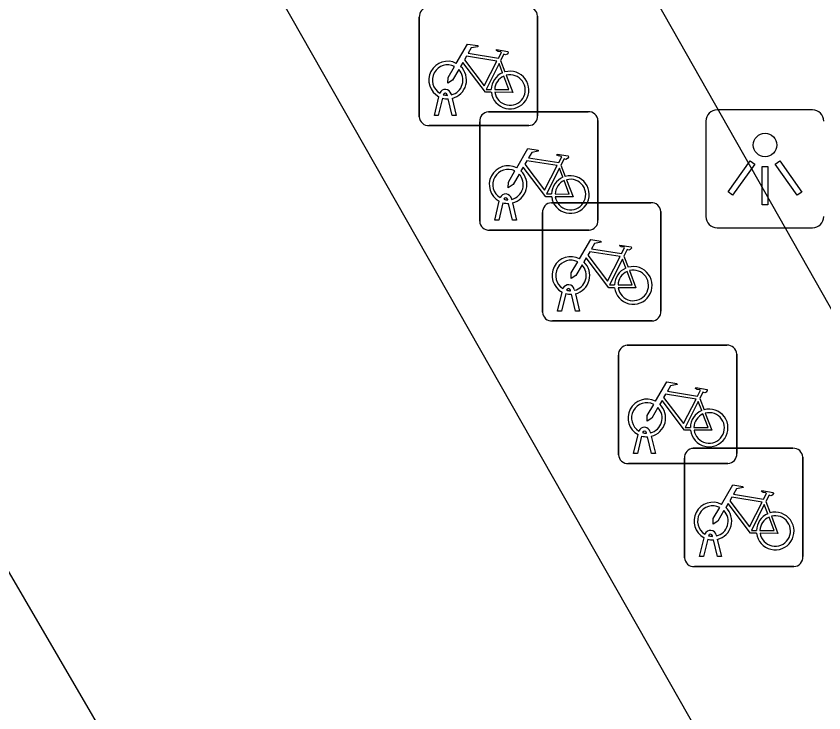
# Model space of a CAD drawing. Extents: x 161087 to 161922, y 382574 to 383873.
# Drawn here: x 161545.68 to 161552.5, y 383327.3 to 383333.19 of the extents above; entities that cross this region are included whole.
import ezdxf

# ---------------------------------------------------------------- set-up
doc = ezdxf.new("R2010")
doc.units = 0
for name, color, linetype in [('IMGEO_Fietsenrek', 7, 'Continuous'), ('IMGEO_Fietspad_gesloten', 7, 'Continuous'), ('IMGEO_Lichtpunt', 7, 'Continuous'), ('IMGEO_OVBaan_gesloten', 7, 'Continuous')]:
    doc.layers.add(name, color=color, linetype=linetype)

msp = doc.modelspace()

# ---------------------------------------------------------------- linework, layer by layer
at = {"layer": 'IMGEO_Fietsenrek'}
for p, q in [((161549.0815, 383332.3369), (161549.0815, 383333.1778)), ((161549.0815, 383333.1778), (161549.0815, 383332.3369)), ((161550.0805, 383333.1871), (161550.0805, 383332.3462)), ((161550.0805, 383332.3462), (161550.0805, 383333.1871)), ((161549.7682, 383332.8112), (161549.8045, 383332.716)), ((161549.2085, 383332.3463), (161549.2468, 383332.5063)), ((161549.3189, 383332.5179), (161549.3179, 383332.5222)), ((161549.3496, 383332.5294), (161549.3514, 383332.5215)), ((161549.2772, 383332.4941), (161549.2419, 383332.3463)), ((161549.36, 383332.3463), (161549.3261, 383332.488)), ((161549.3584, 383332.4923), (161549.3934, 383332.3463)), ((161549.6659, 383332.3785), (161550.5068, 383332.3785)), ((161550.5068, 383332.3785), (161549.6659, 383332.3785)), ((161549.2419, 383332.3463), (161549.2085, 383332.3463)), ((161549.3934, 383332.3463), (161549.36, 383332.3463)), ((161550.5905, 383332.3041), (161550.5905, 383331.4632)), ((161550.5905, 383331.4632), (161550.5905, 383332.3041)), ((161550.0061, 383332.2625), (161549.1652, 383332.2625)), ((161549.1652, 383332.2625), (161550.0061, 383332.2625)), ((161549.5915, 383331.4539), (161549.5915, 383332.2948)), ((161549.5915, 383332.2948), (161549.5915, 383331.4539)), ((161550.2782, 383331.9282), (161550.3145, 383331.833)), ((161549.7185, 383331.4633), (161549.7568, 383331.6233)), ((161549.8289, 383331.6349), (161549.8279, 383331.6392)), ((161549.8596, 383331.6464), (161549.8614, 383331.6385)), ((161549.7872, 383331.6111), (161549.7519, 383331.4633)), ((161549.87, 383331.4633), (161549.8361, 383331.605)), ((161549.8684, 383331.6093), (161549.9034, 383331.4633)), ((161550.1969, 383331.6105), (161551.0378, 383331.6105)), ((161551.0378, 383331.6105), (161550.1969, 383331.6105)), ((161550.1225, 383330.6859), (161550.1225, 383331.5268)), ((161550.1225, 383331.5268), (161550.1225, 383330.6859)), ((161551.1215, 383331.5361), (161551.1215, 383330.6952)), ((161551.1215, 383330.6952), (161551.1215, 383331.5361)), ((161549.7519, 383331.4633), (161549.7185, 383331.4633)), ((161549.9034, 383331.4633), (161549.87, 383331.4633)), ((161550.5161, 383331.3795), (161549.6752, 383331.3795)), ((161549.6752, 383331.3795), (161550.5161, 383331.3795)), ((161550.8092, 383331.1602), (161550.8455, 383331.065)), ((161550.3599, 383330.8669), (161550.3589, 383330.8712)), ((161550.3906, 383330.8784), (161550.3924, 383330.8705)), ((161550.2495, 383330.6953), (161550.2878, 383330.8553)), ((161550.3182, 383330.8431), (161550.2829, 383330.6953)), ((161550.401, 383330.6953), (161550.3671, 383330.837)), ((161550.3994, 383330.8413), (161550.4344, 383330.6953)), ((161550.2829, 383330.6953), (161550.2495, 383330.6953)), ((161550.4344, 383330.6953), (161550.401, 383330.6953)), ((161551.0471, 383330.6115), (161550.2062, 383330.6115)), ((161550.2062, 383330.6115), (161551.0471, 383330.6115)), ((161550.8379, 383330.4065), (161551.6788, 383330.4065)), ((161551.6788, 383330.4065), (161550.8379, 383330.4065)), ((161551.7625, 383330.3321), (161551.7625, 383329.4912)), ((161551.7625, 383329.4912), (161551.7625, 383330.3321)), ((161550.7635, 383329.4819), (161550.7635, 383330.3228)), ((161550.7635, 383330.3228), (161550.7635, 383329.4819)), ((161551.4502, 383329.9562), (161551.4865, 383329.861)), ((161550.8905, 383329.4913), (161550.9288, 383329.6513)), ((161551.0009, 383329.6629), (161550.9999, 383329.6672)), ((161551.0316, 383329.6744), (161551.0334, 383329.6665)), ((161550.9592, 383329.6391), (161550.9239, 383329.4913)), ((161551.042, 383329.4913), (161551.0081, 383329.633)), ((161551.0404, 383329.6373), (161551.0754, 383329.4913)), ((161551.3959, 383329.5355), (161552.2368, 383329.5355)), ((161552.2368, 383329.5355), (161551.3959, 383329.5355)), ((161550.9239, 383329.4913), (161550.8905, 383329.4913)), ((161551.0754, 383329.4913), (161551.042, 383329.4913)), ((161551.3215, 383328.6109), (161551.3215, 383329.4518)), ((161551.3215, 383329.4518), (161551.3215, 383328.6109)), ((161552.3205, 383329.4611), (161552.3205, 383328.6202)), ((161552.3205, 383328.6202), (161552.3205, 383329.4611)), ((161551.6881, 383329.4075), (161550.8472, 383329.4075)), ((161550.8472, 383329.4075), (161551.6881, 383329.4075)), ((161552.0082, 383329.0852), (161552.0445, 383328.99)), ((161551.4485, 383328.6203), (161551.4868, 383328.7803)), ((161551.5172, 383328.7681), (161551.4819, 383328.6203)), ((161551.5589, 383328.7919), (161551.5579, 383328.7962)), ((161551.6, 383328.6203), (161551.5661, 383328.762)), ((161551.5896, 383328.8034), (161551.5914, 383328.7955)), ((161551.5984, 383328.7663), (161551.6334, 383328.6203)), ((161551.4819, 383328.6203), (161551.4485, 383328.6203)), ((161551.6334, 383328.6203), (161551.6, 383328.6203)), ((161552.2461, 383328.5365), (161551.4052, 383328.5365)), ((161551.4052, 383328.5365), (161552.2461, 383328.5365))]:
    msp.add_line(p, q, dxfattribs=at)
for points in [[(161549.3941, 383332.7882), (161549.4888, 383332.9517), (161549.575, 383332.9379), (161549.5767, 383332.9292), (161549.5206, 383332.9183), (161549.4944, 383332.873), (161549.7496, 383332.8322)], [(161549.7367, 383332.807), (161549.4799, 383332.848), (161549.4632, 383332.8192), (161549.6302, 383332.5989), (161549.7367, 383332.807)], [(161549.7496, 383332.8322), (161549.7746, 383332.881), (161549.7695, 383332.885), (161549.7463, 383332.8887), (161549.7336, 383332.8962), (161549.7326, 383332.8993), (161549.7348, 383332.9039), (161549.8296, 383332.8888), (161549.8319, 383332.8785), (161549.8225, 383332.8661), (161549.8101, 383332.8597), (161549.7956, 383332.8659), (161549.7682, 383332.8112)], [(161549.6898, 383332.5435), (161549.6401, 383332.5436), (161549.4494, 383332.7953), (161549.4304, 383332.7625)], [(161549.7847, 383332.709), (161549.7554, 383332.7858), (161549.646, 383332.5677), (161549.6887, 383332.5676)], [(161549.4148, 383332.7357), (161549.3632, 383332.6465), (161549.3233, 383332.6205), (161549.3245, 383332.668), (161549.379, 383332.7622)], [(161549.7187, 383332.5675), (161549.8386, 383332.5673), (161549.7954, 383332.6809)], [(161549.8152, 383332.6878), (161549.8702, 383332.5432), (161549.7201, 383332.5435)], [(161549.9041, 383331.9052), (161549.9988, 383332.0687), (161550.085, 383332.0549), (161550.0867, 383332.0462), (161550.0306, 383332.0353), (161550.0044, 383331.99), (161550.2596, 383331.9492)], [(161550.2467, 383331.924), (161549.9899, 383331.965), (161549.9732, 383331.9362), (161550.1402, 383331.7159), (161550.2467, 383331.924)], [(161550.2596, 383331.9492), (161550.2846, 383331.998), (161550.2795, 383332.002), (161550.2563, 383332.0057), (161550.2436, 383332.0132), (161550.2426, 383332.0163), (161550.2448, 383332.0209), (161550.3396, 383332.0058), (161550.3419, 383331.9955), (161550.3325, 383331.9831), (161550.3201, 383331.9767), (161550.3056, 383331.9829), (161550.2782, 383331.9282)], [(161550.1998, 383331.6605), (161550.1501, 383331.6606), (161549.9594, 383331.9123), (161549.9404, 383331.8795)], [(161550.2947, 383331.826), (161550.2654, 383331.9028), (161550.156, 383331.6847), (161550.1987, 383331.6846)], [(161549.9248, 383331.8527), (161549.8732, 383331.7635), (161549.8333, 383331.7375), (161549.8345, 383331.785), (161549.889, 383331.8792)], [(161550.2287, 383331.6845), (161550.3486, 383331.6843), (161550.3054, 383331.7979)], [(161550.3252, 383331.8048), (161550.3802, 383331.6602), (161550.2301, 383331.6605)], [(161550.4351, 383331.1372), (161550.5298, 383331.3007), (161550.616, 383331.2869), (161550.6177, 383331.2782), (161550.5616, 383331.2673), (161550.5354, 383331.222), (161550.7906, 383331.1812)], [(161550.7906, 383331.1812), (161550.8156, 383331.23), (161550.8105, 383331.234), (161550.7873, 383331.2377), (161550.7746, 383331.2452), (161550.7736, 383331.2483), (161550.7758, 383331.2529), (161550.8706, 383331.2378), (161550.8729, 383331.2275), (161550.8635, 383331.2151), (161550.8511, 383331.2087), (161550.8366, 383331.2149), (161550.8092, 383331.1602)], [(161550.7308, 383330.8925), (161550.6811, 383330.8926), (161550.4904, 383331.1443), (161550.4714, 383331.1115)], [(161550.7777, 383331.156), (161550.5209, 383331.197), (161550.5042, 383331.1682), (161550.6712, 383330.9479), (161550.7777, 383331.156)], [(161550.4558, 383331.0847), (161550.4042, 383330.9955), (161550.3643, 383330.9695), (161550.3655, 383331.017), (161550.42, 383331.1112)], [(161550.8257, 383331.058), (161550.7964, 383331.1348), (161550.687, 383330.9167), (161550.7297, 383330.9166)], [(161550.7597, 383330.9165), (161550.8796, 383330.9163), (161550.8364, 383331.0299)], [(161550.8562, 383331.0368), (161550.9112, 383330.8922), (161550.7611, 383330.8925)], [(161551.0761, 383329.9332), (161551.1708, 383330.0967), (161551.257, 383330.0829), (161551.2587, 383330.0742), (161551.2026, 383330.0633), (161551.1764, 383330.018), (161551.4316, 383329.9772)], [(161551.4187, 383329.952), (161551.1619, 383329.993), (161551.1452, 383329.9642), (161551.3122, 383329.7439), (161551.4187, 383329.952)], [(161551.4316, 383329.9772), (161551.4566, 383330.026), (161551.4515, 383330.03), (161551.4283, 383330.0337), (161551.4156, 383330.0412), (161551.4146, 383330.0443), (161551.4168, 383330.0489), (161551.5116, 383330.0338), (161551.5139, 383330.0235), (161551.5045, 383330.0111), (161551.4921, 383330.0047), (161551.4776, 383330.0109), (161551.4502, 383329.9562)], [(161551.3718, 383329.6885), (161551.3221, 383329.6886), (161551.1314, 383329.9403), (161551.1124, 383329.9075)], [(161551.4667, 383329.854), (161551.4374, 383329.9308), (161551.328, 383329.7127), (161551.3707, 383329.7126)], [(161551.0968, 383329.8807), (161551.0452, 383329.7915), (161551.0053, 383329.7655), (161551.0065, 383329.813), (161551.061, 383329.9072)], [(161551.4007, 383329.7125), (161551.5206, 383329.7123), (161551.4774, 383329.8259)], [(161551.4972, 383329.8328), (161551.5522, 383329.6882), (161551.4021, 383329.6885)], [(161551.6341, 383329.0622), (161551.7288, 383329.2257), (161551.815, 383329.2119), (161551.8167, 383329.2032), (161551.7606, 383329.1923), (161551.7344, 383329.147), (161551.9896, 383329.1062)], [(161551.9896, 383329.1062), (161552.0146, 383329.155), (161552.0095, 383329.159), (161551.9863, 383329.1627), (161551.9736, 383329.1702), (161551.9726, 383329.1733), (161551.9748, 383329.1779), (161552.0696, 383329.1628), (161552.0719, 383329.1525), (161552.0625, 383329.1401), (161552.0501, 383329.1337), (161552.0356, 383329.1399), (161552.0082, 383329.0852)], [(161551.9767, 383329.081), (161551.7199, 383329.122), (161551.7032, 383329.0932), (161551.8702, 383328.8729), (161551.9767, 383329.081)], [(161551.6548, 383329.0097), (161551.6032, 383328.9205), (161551.5633, 383328.8945), (161551.5645, 383328.942), (161551.619, 383329.0362)], [(161551.9298, 383328.8175), (161551.8801, 383328.8176), (161551.6894, 383329.0693), (161551.6704, 383329.0365)], [(161552.0247, 383328.983), (161551.9954, 383329.0598), (161551.886, 383328.8417), (161551.9287, 383328.8416)], [(161552.0552, 383328.9618), (161552.1102, 383328.8172), (161551.9601, 383328.8175)], [(161551.9587, 383328.8415), (161552.0786, 383328.8413), (161552.0354, 383328.9549)]]:
    msp.add_lwpolyline(points, dxfattribs=at)
for centre, radius, start, end in [((161549.1592, 383333.1836), 0.0779, 92.4484, 184.28452), ((161549.1592, 383333.1836), 0.0779, 92.4484, 184.28452), ((161550.0026, 383333.1838), 0.0779, 2.4484, 94.28452), ((161550.0026, 383333.1838), 0.0779, 2.4484, 94.28452), ((161549.3211, 383332.6469), 0.159, 62.67661, 242.13685), ((161549.3211, 383332.6469), 0.129, 63.31916, 238.90302), ((161549.3211, 383332.6469), 0.129, 283.60429, 43.43025), ((161549.3211, 383332.6469), 0.159, 283.5766, 46.60424), ((161549.8477, 383332.5629), 0.159, 187.0065, 105.77075), ((161549.8477, 383332.5629), 0.159, 113.3408, 178.32165), ((161549.8477, 383332.5629), 0.129, 113.92302, 177.95563), ((161549.8477, 383332.5629), 0.129, 188.67146, 104.58832), ((161549.3009, 383332.5183), 0.0499, 12.8025, 158.69338), ((161549.3009, 383332.5183), 0.0174, 12.8025, 163.45023), ((161549.3211, 383332.6469), 0.129, 253.41502, 269.02044), ((161549.3211, 383332.6469), 0.159, 253.99666, 271.78671), ((161549.6692, 383332.3006), 0.0779, 92.4484, 184.28452), ((161549.6692, 383332.3006), 0.0779, 92.4484, 184.28452), ((161550.5126, 383332.3008), 0.0779, 2.4484, 94.28452), ((161550.5126, 383332.3008), 0.0779, 2.4484, 94.28452), ((161549.1594, 383332.3402), 0.0779, 182.4484, 274.28452), ((161549.1594, 383332.3402), 0.0779, 182.4484, 274.28452), ((161550.0028, 383332.3404), 0.0779, 272.4484, 4.28452), ((161550.0028, 383332.3404), 0.0779, 272.4484, 4.28452), ((161549.8311, 383331.7639), 0.159, 62.67661, 242.13685), ((161549.8311, 383331.7639), 0.129, 63.31916, 238.90302), ((161549.8311, 383331.7639), 0.129, 283.60429, 43.43025), ((161549.8311, 383331.7639), 0.159, 283.5766, 46.60424), ((161550.3577, 383331.6799), 0.159, 113.3408, 178.32165), ((161550.3577, 383331.6799), 0.159, 187.0065, 105.77075), ((161550.3577, 383331.6799), 0.129, 113.92302, 177.95563), ((161550.3577, 383331.6799), 0.129, 188.67146, 104.58832), ((161549.8109, 383331.6353), 0.0499, 12.8025, 158.69338), ((161549.8109, 383331.6353), 0.0174, 12.8025, 163.45023), ((161549.8311, 383331.7639), 0.129, 253.41502, 269.02044), ((161549.8311, 383331.7639), 0.159, 253.99666, 271.78671), ((161550.2002, 383331.5326), 0.0779, 92.4484, 184.28452), ((161550.2002, 383331.5326), 0.0779, 92.4484, 184.28452), ((161551.0436, 383331.5328), 0.0779, 2.4484, 94.28452), ((161551.0436, 383331.5328), 0.0779, 2.4484, 94.28452), ((161549.6694, 383331.4572), 0.0779, 182.4484, 274.28452), ((161549.6694, 383331.4572), 0.0779, 182.4484, 274.28452), ((161550.5128, 383331.4574), 0.0779, 272.4484, 4.28452), ((161550.5128, 383331.4574), 0.0779, 272.4484, 4.28452), ((161550.3621, 383330.9959), 0.159, 62.67661, 242.13685), ((161550.3621, 383330.9959), 0.129, 63.31916, 238.90302), ((161550.3621, 383330.9959), 0.129, 283.60429, 43.43025), ((161550.3621, 383330.9959), 0.159, 283.5766, 46.60424), ((161550.8887, 383330.9119), 0.159, 113.3408, 178.32165), ((161550.8887, 383330.9119), 0.159, 187.0065, 105.77075), ((161550.8887, 383330.9119), 0.129, 113.92302, 177.95563), ((161550.8887, 383330.9119), 0.129, 188.67146, 104.58832), ((161550.3419, 383330.8673), 0.0499, 12.8025, 158.69338), ((161550.3419, 383330.8673), 0.0174, 12.8025, 163.45023), ((161550.3621, 383330.9959), 0.129, 253.41502, 269.02044), ((161550.3621, 383330.9959), 0.159, 253.99666, 271.78671), ((161550.2004, 383330.6892), 0.0779, 182.4484, 274.28452), ((161550.2004, 383330.6892), 0.0779, 182.4484, 274.28452), ((161551.0438, 383330.6894), 0.0779, 272.4484, 4.28452), ((161551.0438, 383330.6894), 0.0779, 272.4484, 4.28452), ((161550.8412, 383330.3286), 0.0779, 92.4484, 184.28452), ((161550.8412, 383330.3286), 0.0779, 92.4484, 184.28452), ((161551.6846, 383330.3288), 0.0779, 2.4484, 94.28452), ((161551.6846, 383330.3288), 0.0779, 2.4484, 94.28452), ((161551.0031, 383329.7919), 0.159, 62.67661, 242.13685), ((161551.0031, 383329.7919), 0.129, 63.31916, 238.90302), ((161551.0031, 383329.7919), 0.129, 283.60429, 43.43025), ((161551.0031, 383329.7919), 0.159, 283.5766, 46.60424), ((161551.5297, 383329.7079), 0.159, 113.3408, 178.32165), ((161551.5297, 383329.7079), 0.159, 187.0065, 105.77075), ((161551.5297, 383329.7079), 0.129, 113.92302, 177.95563), ((161551.5297, 383329.7079), 0.129, 188.67146, 104.58832), ((161550.9829, 383329.6633), 0.0499, 12.8025, 158.69338), ((161550.9829, 383329.6633), 0.0174, 12.8025, 163.45023), ((161551.0031, 383329.7919), 0.129, 253.41502, 269.02044), ((161551.0031, 383329.7919), 0.159, 253.99666, 271.78671), ((161551.3992, 383329.4576), 0.0779, 92.4484, 184.28452), ((161551.3992, 383329.4576), 0.0779, 92.4484, 184.28452), ((161552.2426, 383329.4578), 0.0779, 2.4484, 94.28452), ((161552.2426, 383329.4578), 0.0779, 2.4484, 94.28452), ((161550.8414, 383329.4852), 0.0779, 182.4484, 274.28452), ((161550.8414, 383329.4852), 0.0779, 182.4484, 274.28452), ((161551.6848, 383329.4854), 0.0779, 272.4484, 4.28452), ((161551.6848, 383329.4854), 0.0779, 272.4484, 4.28452), ((161551.5611, 383328.9209), 0.159, 62.67661, 242.13685), ((161551.5611, 383328.9209), 0.129, 63.31916, 238.90302), ((161551.5611, 383328.9209), 0.159, 283.5766, 46.60424), ((161551.5611, 383328.9209), 0.129, 283.60429, 43.43025), ((161552.0877, 383328.8369), 0.159, 113.3408, 178.32165), ((161552.0877, 383328.8369), 0.159, 187.0065, 105.77075), ((161552.0877, 383328.8369), 0.129, 188.67146, 104.58832), ((161552.0877, 383328.8369), 0.129, 113.92302, 177.95563), ((161551.5409, 383328.7923), 0.0499, 12.8025, 158.69338), ((161551.5611, 383328.9209), 0.159, 253.99666, 271.78671), ((161551.5409, 383328.7923), 0.0174, 12.8025, 163.45023), ((161551.5611, 383328.9209), 0.129, 253.41502, 269.02044), ((161552.2428, 383328.6144), 0.0779, 272.4484, 4.28452), ((161552.2428, 383328.6144), 0.0779, 272.4484, 4.28452), ((161551.3994, 383328.6142), 0.0779, 182.4484, 274.28452), ((161551.3994, 383328.6142), 0.0779, 182.4484, 274.28452)]:
    msp.add_arc(centre, radius, start, end, dxfattribs=at)
at = {"layer": 'IMGEO_Fietspad_gesloten'}
for points in [[(161540.407, 383337.426), (161546.877, 383326.324)], [(161545.784, 383337.077), (161555.169, 383320.567)]]:
    msp.add_lwpolyline(points, dxfattribs=at)
at = {"layer": 'IMGEO_Lichtpunt'}
for p, q in [((161552.4036, 383332.3951), (161551.5965, 383332.3951)), ((161552.4036, 383332.3951), (161551.5965, 383332.3951)), ((161551.5018, 383332.3005), (161551.5018, 383331.4933)), ((161551.5018, 383332.3005), (161551.5018, 383331.4933)), ((161551.5965, 383331.3987), (161552.4036, 383331.3987)), ((161551.5965, 383331.3987), (161552.4036, 383331.3987))]:
    msp.add_line(p, q, dxfattribs=at)
for points in [[(161551.8762, 383331.9638), (161551.9147, 383331.9363), (161551.7274, 383331.6739), (161551.6889, 383331.7014), (161551.8762, 383331.9638)], [(161552.0876, 383331.9361), (161552.1262, 383331.9635), (161552.3129, 383331.7006), (161552.2743, 383331.6732), (161552.0876, 383331.9361)], [(161551.9777, 383331.9161), (161552.025, 383331.9161), (161552.025, 383331.5937), (161551.9777, 383331.5937), (161551.9777, 383331.9161)]]:
    msp.add_lwpolyline(points, dxfattribs=at)
msp.add_circle((161552.0014, 383332.0984), 0.0994, dxfattribs=at)
for centre, start, end in [((161551.5965, 383332.3005), 90, 180), ((161551.5965, 383332.3005), 90, 180), ((161552.4036, 383332.3005), 0, 90), ((161552.4036, 383332.3005), 0, 90), ((161551.5965, 383331.4933), 180, 270), ((161551.5965, 383331.4933), 180, 270), ((161552.4036, 383331.4933), 270, 0), ((161552.4036, 383331.4933), 270, 360)]:
    msp.add_arc(centre, 0.0946, start, end, dxfattribs=at)
at = {"layer": 'IMGEO_OVBaan_gesloten'}
msp.add_lwpolyline([(161557.551, 383321.918), (161548.195, 383338.408)], dxfattribs=at)

doc.saveas('drawing.dxf')
